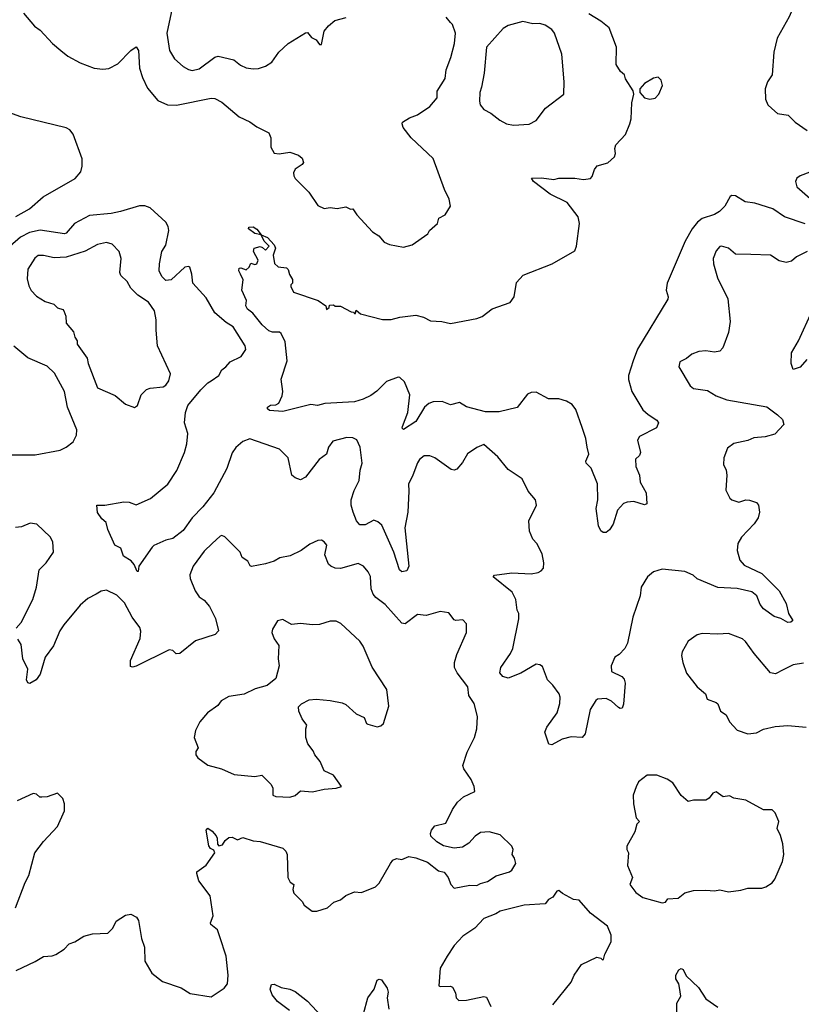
# Model space of a CAD drawing. Extents: x 2057697 to 2160550, y 827490 to 1016834.
# Tile 410 of 509: x 2083559 to 2088032, y 985489 to 991121. Entities that reach past the tile are written whole.
import ezdxf

# ---------------------------------------------------------------- set-up
doc = ezdxf.new("R2010")
doc.units = 0

msp = doc.modelspace()

# ---------------------------------------------------------------- linework, layer by layer
at = {"layer": '0CON20XD'}
for points in [[(2088032.6, 991357.4), (2088020.8, 991345), (2088007.1, 991265), (2087987.1, 991195), (2087961.9, 991138.1), (2087893.5, 991016.5), (2087875.3, 990935), (2087865.5, 990805), (2087837.9, 990765), (2087825.5, 990725.5), (2087826.2, 990666.2), (2087840, 990635), (2087862.7, 990612.7), (2087895, 990584.3), (2087956.7, 990575), (2087996.7, 990535), (2088065, 990486.9)], [(2084448.7, 991268.7), (2084400.4, 991045), (2084416.7, 990945), (2084445, 990897.5), (2084495, 990853.1), (2084525, 990835.6), (2084545, 990831.5), (2084585, 990840.5), (2084675, 990906.5), (2084695, 990913.6), (2084785, 990891.9), (2084822, 990862), (2084855.5, 990845.5), (2084895, 990839.4), (2084925, 990841.5), (2084965.3, 990854.7), (2085001.2, 990878.8), (2085041.4, 990935), (2085094.6, 990985.4), (2085195, 991046.7), (2085205, 991047.5), (2085228.8, 991018.8), (2085256, 991006), (2085275, 990980), (2085285, 990980), (2085302, 991055), (2085325, 991086), (2085362.6, 991117.4), (2085426.8, 991133.2)], [(2083579.5, 991159.5), (2083643.4, 991083.4), (2083675, 991061.2), (2083745.6, 990985.6), (2083794, 990945), (2083835, 990912.9), (2083904, 990874), (2083985, 990843.2), (2084035, 990837.9), (2084068.6, 990841.4), (2084121.2, 990868.8), (2084194, 990945), (2084226.1, 990966.1), (2084238.6, 990945), (2084244.6, 990844.6), (2084261.4, 990791.4), (2084290.4, 990730.4), (2084348.3, 990658.3), (2084405, 990634.5), (2084457, 990633), (2084655, 990672.9), (2084675, 990670.8), (2084715, 990649.2), (2084814, 990565), (2084875, 990537.1), (2084915, 990508), (2084984.2, 990474.2), (2084995.9, 990445.9), (2084995, 990392.5), (2085015, 990358), (2085044.1, 990354.1), (2085105, 990364), (2085155, 990346), (2085175, 990330), (2085182.5, 990305), (2085175, 990293.3), (2085135, 990266.7), (2085126, 990245), (2085127.7, 990227.7), (2085135, 990213.8), (2085214, 990135), (2085265, 990058.8), (2085301.7, 990041.7), (2085335, 990047.5), (2085375, 990041.2), (2085425, 990050), (2085451.7, 990038.3), (2085465, 990040), (2085488.8, 990005), (2085578.1, 989908.1), (2085613.3, 989885), (2085645, 989848.8), (2085675.9, 989835.9), (2085755, 989820), (2085805, 989834), (2085893.9, 989896.1), (2085903.8, 989915), (2085950, 989955), (2085957.5, 989985), (2085993.3, 990005), (2086023.3, 990055), (2086016, 990095), (2085989.8, 990149.8), (2085925, 990326.7), (2085800, 990445), (2085753.3, 990505), (2085747.5, 990525), (2085750, 990535), (2085789.5, 990560.5), (2085835, 990576.2), (2085905.6, 990624.4), (2085947.5, 990675), (2085948.3, 990711.7), (2085994, 990785), (2086000, 990835), (2086025.7, 990904.3), (2086046.2, 990985), (2086052, 991045), (2086035, 991093.3), (2086024.5, 991104.5), (2086000, 991135)], [(2085974.2, 989394.2), (2086025, 989384.2), (2086175, 989411.4), (2086205, 989424.2), (2086262.1, 989467.9), (2086365, 989503.8), (2086388.2, 989535), (2086402.5, 989617.5), (2086439.2, 989660.8), (2086605.3, 989724.7), (2086735, 989800), (2086746, 989825), (2086762.3, 989955), (2086753.9, 989993.9), (2086691.5, 990075), (2086595, 990122.9), (2086498.8, 990195), (2086487.5, 990215), (2086545, 990216.7), (2086615, 990206.9), (2086645, 990215.6), (2086735.6, 990215.6), (2086785, 990207.1), (2086825, 990213.3), (2086835.7, 990224.3), (2086849.2, 990265), (2086864, 990285), (2086925, 990302.5), (2086962.3, 990337.7), (2086968.8, 990355), (2086964, 990385), (2086970, 990405), (2087025.8, 990464.2), (2087050, 990525), (2087057.5, 990555), (2087061.2, 990645), (2087072.5, 990695), (2087070, 990715), (2087025, 990782.5), (2087020, 990805), (2086996.7, 990825), (2086972.5, 990865), (2086974, 990965), (2086931.9, 991075), (2086885, 991112.7), (2086815.3, 991155.3)], [(2086385, 990517.5), (2086475, 990524.4), (2086514.6, 990545.4), (2086567.5, 990615), (2086672.5, 990695), (2086673.8, 990765), (2086662, 990925), (2086620, 991045), (2086605, 991065.6), (2086565, 991090.9), (2086535, 991098.8), (2086495, 991097.3), (2086438.8, 991111.2), (2086355, 991088), (2086325, 991070.8), (2086230, 990965), (2086216, 990815), (2086202.5, 990735), (2086191.4, 990705), (2086190, 990655), (2086193.6, 990633.6), (2086215, 990608), (2086255, 990586), (2086305.6, 990545.6), (2086345, 990525.8), (2086385, 990517.5)], [(2087165, 990666.7), (2087195, 990673.3), (2087216.2, 990695), (2087236.7, 990745), (2087230, 990775), (2087213, 990793), (2087185, 990786.2), (2087135, 990756.7), (2087107.5, 990725), (2087107.5, 990705), (2087133.9, 990673.9), (2087165, 990666.7)], [(2083536, 989995), (2083615, 990038.9), (2083692.8, 990107.2), (2083876.3, 990213.7), (2083908.7, 990251.3), (2083916.9, 990283.1), (2083915.3, 990325), (2083865, 990466.4), (2083845, 990490.4), (2083825, 990501.8), (2083565, 990566), (2083475, 990597.1)], [(2088135, 990270.9), (2088025, 990227.5), (2088005.5, 990214.5), (2087998.1, 990195), (2088005.7, 990165), (2088097.8, 990085)], [(2088053.6, 989953.6), (2087935, 989993.8), (2087868.7, 990038.7), (2087765, 990072.5), (2087710, 990080), (2087655, 990112.9), (2087635, 990115.6), (2087625, 990110), (2087594.3, 990055), (2087562.9, 990025), (2087535, 990006.5), (2087465, 989983.5), (2087437.7, 989962.3), (2087407.1, 989925), (2087367.9, 989855), (2087264.4, 989615), (2087258.6, 989575), (2087270.8, 989535), (2087267.9, 989522.1), (2087093.9, 989236.1), (2087070.5, 989169.5), (2087043.5, 989085), (2087043.6, 989063.6), (2087061.1, 988995), (2087125, 988890), (2087155, 988862), (2087205, 988831.2), (2087213.8, 988815), (2087203, 988787), (2087105, 988737.5), (2087094.1, 988715.9), (2087110.8, 988645), (2087105, 988628.8), (2087082.7, 988607.3), (2087084.2, 988565), (2087105.8, 988515), (2087110, 988475), (2087143.3, 988415), (2087148.3, 988351.7), (2087135, 988346.7), (2087074.3, 988364.3), (2087035, 988362), (2087015, 988353.8), (2086980, 988315), (2086955.7, 988235), (2086935, 988203.3), (2086915, 988187.5), (2086898.3, 988188.3), (2086885, 988197.5), (2086870.8, 988225), (2086858, 988325), (2086867.5, 988375), (2086865.7, 988465.7), (2086830, 988555), (2086801.2, 988585), (2086798.8, 988595), (2086815.7, 988635), (2086805.6, 988675.6), (2086798.1, 988725), (2086777.6, 988787.6), (2086740.5, 988890.5), (2086720, 988920), (2086688.7, 988938.7), (2086645, 988951.5), (2086585, 988951.9), (2086515, 988990.8), (2086485, 988988.8), (2086465, 988980), (2086406.3, 988903.7), (2086302.4, 988877.6), (2086225, 988877.2), (2086115, 988906.7), (2086075, 988930.9), (2086025, 988917.8), (2085977.3, 988937.3), (2085925, 988934.7), (2085901.1, 988925), (2085876.2, 988905), (2085825, 988822.8), (2085755, 988777.5), (2085747.5, 988785), (2085748.8, 988795), (2085779.1, 988875), (2085791.5, 988975), (2085760.6, 989050.6), (2085735, 989073.8), (2085725, 989075.8), (2085657.9, 989052.1), (2085603.2, 988996.8), (2085568.3, 988971.7), (2085525, 988950.4), (2085474.7, 988935.3), (2085304.4, 988925.6), (2085263.6, 988913.6), (2085225, 988920), (2085065, 988879.4), (2084987.5, 988885), (2084976.7, 988895), (2084977.5, 988905), (2084994.5, 988915.5), (2085025, 988918.8), (2085042, 988928), (2085061.2, 988968.8), (2085064.3, 988995), (2085055.7, 989065), (2085089.3, 989170.7), (2085078.8, 989278.8), (2085056, 989326), (2085045, 989333.1), (2085005, 989332.9), (2084985, 989340.8), (2084947.1, 989375), (2084892.4, 989442.4), (2084863.3, 989465), (2084852.5, 989485), (2084857.5, 989515), (2084830, 989575), (2084837, 989633), (2084822.5, 989665), (2084813.3, 989685), (2084815, 989700), (2084825, 989702.5), (2084855, 989690), (2084872.5, 989705), (2084881.7, 989728.3), (2084905, 989720), (2084916.1, 989723.9), (2084922.5, 989745), (2084896.7, 989795), (2084900, 989815), (2084935, 989823.3), (2084948.8, 989818.8), (2084965, 989802.5), (2084986.7, 989825), (2084957.5, 989855), (2084940, 989890), (2084905, 989897.5), (2084867.5, 989925), (2084870, 989935), (2084895, 989936), (2084915, 989922.5), (2084940, 989890), (2084977.5, 989875), (2085015, 989833.3), (2085022.5, 989815), (2085009.2, 989775), (2085017.5, 989727.5), (2085038.3, 989708.3), (2085085, 989702.5), (2085095, 989692.5), (2085103, 989663), (2085120, 989635), (2085120, 989615), (2085110, 989605), (2085110, 989595), (2085125, 989562.5), (2085267.5, 989515), (2085310, 989485), (2085313.9, 989463.9), (2085330, 989475), (2085331.7, 989488.3), (2085355, 989490), (2085365, 989482.5), (2085395, 989483.3), (2085455, 989450), (2085468.3, 989448.3), (2085475, 989440), (2085480, 989440), (2085485, 989460), (2085508.3, 989438.3), (2085635, 989406.7), (2085685, 989406.4), (2085735, 989420), (2085825, 989430.6), (2085868.7, 989418.7), (2085908.8, 989398.8), (2085974.2, 989394.2)], [(2087915, 987695.8), (2087876.6, 987706.6), (2087815, 987750.5), (2087796.9, 987775), (2087777.3, 987825), (2087748.7, 987848.7), (2087665, 987866.9), (2087555, 987873.6), (2087435, 987922.9), (2087412.9, 987942.9), (2087365, 987964.5), (2087235, 987978), (2087185, 987963.3), (2087151.2, 987935), (2087115.8, 987875), (2087109.4, 987825), (2087066.7, 987703.3), (2087037.5, 987555), (2087022, 987525), (2086990, 987490), (2086965, 987474.2), (2086942.7, 987425), (2086945, 987391.9), (2087005, 987363.8), (2087017.9, 987347.9), (2087024, 987325), (2087013.3, 987205), (2087006.7, 987183.3), (2086995, 987180), (2086986.1, 987186.1), (2086945, 987222), (2086915, 987238), (2086865, 987233.8), (2086855, 987226.7), (2086824.2, 987175), (2086793.9, 987036.1), (2086777.5, 987015), (2086715, 987018.9), (2086663.6, 987006.4), (2086605, 986974), (2086587, 986977), (2086563.8, 987045), (2086576.2, 987075), (2086634.3, 987155.7), (2086649.7, 987210.3), (2086651.4, 987245), (2086645.5, 987265.5), (2086610, 987315), (2086578.8, 987345), (2086550.7, 987420.7), (2086535, 987431.2), (2086515, 987433.8), (2086426.8, 987383.2), (2086355, 987354.2), (2086323.8, 987363.8), (2086305.6, 987385), (2086312.2, 987415), (2086366.9, 987495), (2086380, 987525), (2086415.6, 987694.4), (2086414.4, 987724.4), (2086405, 987743.3), (2086398.9, 987805), (2086376.5, 987846.5), (2086268.8, 987935), (2086276.2, 987943.8), (2086375, 987957.1), (2086485, 987951.2), (2086525, 987958.8), (2086542.3, 987967.7), (2086555.9, 987984.1), (2086558.8, 988015), (2086548, 988065), (2086518, 988125), (2086495, 988150), (2086476, 988195), (2086473.3, 988255), (2086516.2, 988345), (2086510, 988375), (2086468.8, 988425), (2086434, 988495), (2086355, 988548), (2086295, 988621.2), (2086215, 988691.2), (2086175, 988674.2), (2086121.5, 988638.5), (2086092.4, 988587.6), (2086059.5, 988550.5), (2086045, 988543.8), (2086027.7, 988547.7), (2085935, 988614.2), (2085905, 988626), (2085874.3, 988625.7), (2085846.2, 988605), (2085834.5, 988585.5), (2085809.2, 988515), (2085783.1, 988465), (2085786.4, 988425), (2085780, 988305), (2085763.3, 988215), (2085785.5, 987994.5), (2085775, 987968.8), (2085745, 987963.1), (2085732.2, 987975), (2085700.4, 988075), (2085630.4, 988230.4), (2085608.7, 988248.7), (2085585, 988258), (2085535, 988231.1), (2085505, 988231.9), (2085487.1, 988255), (2085466.9, 988305), (2085455.5, 988345), (2085455.5, 988375), (2085472, 988428), (2085500.6, 988485), (2085507.1, 988545), (2085518.6, 988585), (2085507.5, 988675), (2085487.4, 988717.4), (2085465, 988728.9), (2085431.7, 988731.7), (2085350, 988710), (2085325.6, 988675), (2085314.3, 988635), (2085272.5, 988605), (2085195, 988504.3), (2085165, 988489.2), (2085135, 988500), (2085115.6, 988515.6), (2085094.2, 988614.2), (2085045.4, 988665.4), (2084875, 988722.9), (2084835, 988708), (2084795, 988674), (2084775, 988643.8), (2084745, 988554), (2084669.5, 988415), (2084606.5, 988335), (2084545, 988270.8), (2084495, 988198.6), (2084435, 988152.9), (2084395, 988144.2), (2084326.6, 988113.4), (2084316.4, 988103.6), (2084240, 987995), (2084236.7, 987965), (2084230, 987965), (2084213.3, 988005), (2084195.9, 988025.9), (2084152.5, 988052.5), (2084137.3, 988097.3), (2084103.8, 988115), (2084064, 988205), (2084054.2, 988244.2), (2084028.8, 988265), (2084003, 988303), (2084000, 988345), (2084045, 988343.3), (2084155, 988362.5), (2084185, 988360.8), (2084225, 988346), (2084307.2, 988382.8), (2084406.5, 988463.5), (2084457.7, 988542.3), (2084501.2, 988645), (2084515.8, 988695), (2084520, 988755), (2084501.9, 988815), (2084507.3, 988875), (2084521.2, 988915), (2084595, 989003.3), (2084635, 989044.4), (2084654.6, 989055.4), (2084697.8, 989085), (2084715, 989118.6), (2084739.2, 989135), (2084763.8, 989165), (2084826.7, 989195), (2084852, 989235), (2084849.4, 989255), (2084779.5, 989365), (2084739.4, 989389.4), (2084674.6, 989445), (2084625, 989530.6), (2084548.6, 989615), (2084544, 989665), (2084532.5, 989705), (2084525, 989710), (2084503.3, 989705), (2084425, 989632.9), (2084395, 989630), (2084371.9, 989651.9), (2084357.3, 989685), (2084358.9, 989725), (2084371.4, 989795), (2084395, 989831.2), (2084412.7, 989915), (2084409.1, 989939.1), (2084395, 989964), (2084306.2, 990045), (2084275, 990055.7), (2084245, 990055.6), (2084135, 990024.1), (2084082.9, 990012.9), (2083959, 990001), (2083872.3, 989955), (2083825, 989900), (2083815, 989895.4), (2083675, 989916.8), (2083615, 989904.8), (2083563, 989877), (2083504.5, 989825)], [(2084215, 988903.3), (2084233.3, 988915), (2084253.3, 988975), (2084284.2, 989005.8), (2084305, 989013.8), (2084379.1, 989020.9), (2084395, 989030), (2084412.5, 989055), (2084420.8, 989095), (2084347.3, 989255), (2084338.9, 989345), (2084340.6, 989405), (2084330.6, 989455), (2084296.3, 989506.3), (2084235.5, 989545.5), (2084195.5, 989585.5), (2084174.3, 989624.3), (2084137.7, 989657.7), (2084132, 989675), (2084140, 989755), (2084128, 989795), (2084087.2, 989837.2), (2084055, 989846.9), (2084004.5, 989835.5), (2083933.4, 989796.6), (2083825, 989762.2), (2083755, 989758.1), (2083695, 989772.9), (2083665, 989772.5), (2083645, 989756.7), (2083605.8, 989695), (2083601.7, 989638.3), (2083610.7, 989599.3), (2083625, 989571.2), (2083655, 989540), (2083705, 989508.6), (2083754.4, 989494.4), (2083775, 989473.3), (2083805, 989463.3), (2083811.2, 989455), (2083822, 989425), (2083824, 989385), (2083866, 989335), (2083873.3, 989305), (2083886.7, 989285), (2083887.5, 989265), (2083944, 989185), (2083950, 989155), (2084003.8, 989015), (2084105, 988972), (2084165, 988921.2), (2084215, 988903.3)], [(2088065, 989795.7), (2088005, 989764.3), (2087975, 989740.8), (2087945, 989731.4), (2087905, 989742.5), (2087855, 989774), (2087742.1, 989777.9), (2087655, 989780.6), (2087615, 989814), (2087575, 989826.2), (2087565, 989823.3), (2087545, 989800), (2087527.5, 989755), (2087529.2, 989725), (2087552.5, 989645), (2087611.1, 989525), (2087625.6, 989395), (2087615, 989332.5), (2087582, 989245), (2087565, 989225.8), (2087535, 989218.6), (2087485, 989227.5), (2087445, 989222.5), (2087405, 989208.8), (2087375, 989184), (2087337.5, 989165), (2087331.2, 989135), (2087395, 989026.7), (2087415, 989011.2), (2087495, 989000.8), (2087545, 988969.2), (2087605, 988946.9), (2087835, 988905.8), (2087895, 988861.2), (2087923.8, 988835), (2087931.2, 988805), (2087879.7, 988750.3), (2087825, 988734.3), (2087760.9, 988729.1), (2087725, 988714), (2087645, 988696.7), (2087609.3, 988670.7), (2087588.8, 988615), (2087586.1, 988576.1), (2087602.5, 988545), (2087605.7, 988515.7), (2087600.7, 988430.7), (2087622.5, 988385), (2087634.1, 988374.1), (2087675, 988361.4), (2087715, 988374), (2087735, 988372), (2087775, 988358.8), (2087786.2, 988345), (2087792.2, 988305), (2087785, 988271.2), (2087762.7, 988237.3), (2087688.9, 988161.1), (2087669.4, 988125), (2087665.7, 988085), (2087680.2, 988030.2), (2087705, 988000.8), (2087805, 987953.3), (2087905, 987853.3), (2087945, 987782.5), (2087958, 987725), (2087983.3, 987685), (2087972.5, 987675), (2087955, 987673.3), (2087915, 987695.8)], [(2088063.2, 989176.8), (2088025, 989133.3), (2087985, 989120), (2087973.3, 989155), (2087976.2, 989215), (2088016, 989284), (2088094.4, 989455)], [(2083505, 988631.4), (2083647.3, 988632.7), (2083790.5, 988659.5), (2083825, 988676.2), (2083865, 988706.7), (2083884.2, 988745), (2083885.7, 988775), (2083832, 988905), (2083814.3, 988995), (2083758.3, 989098.3), (2083715, 989139.2), (2083605, 989187.8), (2083525, 989254.2)], [(2083539.1, 987640.9), (2083567.7, 987672.3), (2083634.4, 987805), (2083654.3, 987875), (2083669.4, 987975), (2083710, 988015), (2083752.5, 988075), (2083749.2, 988135), (2083733.7, 988163.7), (2083656.9, 988235), (2083618.7, 988241.3), (2083569.8, 988220.2), (2083535, 988216.5)], [(2083537.6, 985682.4), (2083647.2, 985732.8), (2083695, 985762), (2083745, 985766.2), (2083765, 985773.8), (2083812.5, 985805), (2083842.5, 985835), (2083875, 985846.7), (2083925, 985878.8), (2083975, 985891.2), (2084062.5, 985895), (2084091.2, 985925), (2084110, 985965), (2084165, 985998), (2084195, 986003.8), (2084227.3, 985987.3), (2084238.8, 985968.8), (2084256, 985865), (2084272.5, 985815), (2084275.7, 985735), (2084315, 985666.2), (2084375, 985620), (2084483.5, 985583.5), (2084535, 985551.4), (2084655, 985531.2), (2084729.3, 985580.7), (2084747.1, 985605), (2084751.4, 985655), (2084740.9, 985765), (2084704.7, 985874.7), (2084691.1, 985915), (2084653.3, 985945), (2084651.1, 985955), (2084665.3, 985995), (2084649.6, 986109.6), (2084584.2, 986195), (2084572.5, 986237.5), (2084573, 986247), (2084625.5, 986284.5), (2084675.2, 986355), (2084669.6, 986369.6), (2084649.7, 986379.7), (2084641.3, 986395), (2084626.7, 986485), (2084635, 986496.7), (2084659.5, 986479.5), (2084682.5, 986452.5), (2084689.1, 986439.1), (2084690.7, 986405), (2084698, 986395), (2084719, 986401), (2084733.7, 986426.3), (2084755, 986442.2), (2084775, 986444), (2084805, 986430), (2084836.2, 986443.8), (2084895, 986423.3), (2084935, 986420), (2085065, 986382), (2085081.2, 986365), (2085088.8, 986345), (2085093.9, 986213.9), (2085107, 986187), (2085126.7, 986175), (2085122.5, 986145), (2085127.5, 986125), (2085175, 986077.5), (2085187.5, 986055), (2085232.3, 986022.3), (2085259.3, 986020.7), (2085319.7, 986040.3), (2085356.4, 986073.6), (2085395, 986086.7), (2085425, 986112), (2085475, 986131.2), (2085515, 986128.6), (2085595, 986160), (2085615, 986182.5), (2085680, 986295), (2085695, 986313.8), (2085715, 986322), (2085745, 986318), (2085785.9, 986334.1), (2085825, 986327.5), (2085892.2, 986302.2), (2085955, 986252.5), (2085988.8, 986245), (2086010, 986215), (2086026.7, 986175), (2086045, 986153.3), (2086135, 986170), (2086175, 986167.5), (2086195, 986180), (2086235, 986191.2), (2086285, 986224), (2086362.7, 986247.3), (2086375, 986256.7), (2086398.8, 986295), (2086390, 986325), (2086376.2, 986345), (2086383.3, 986375), (2086375, 986392.5), (2086307.7, 986457.7), (2086245, 986476.2), (2086195, 986472.5), (2086165, 986451.4), (2086129.2, 986410.8), (2086092.5, 986387.5), (2086045, 986382.5), (2085984.4, 986394.4), (2085945, 986417.5), (2085911.2, 986451.2), (2085908.8, 986465), (2085915.9, 986484.1), (2085935, 986510), (2085997.5, 986525), (2086035, 986603.3), (2086064, 986645), (2086098.8, 986675), (2086163.8, 986706.2), (2086159.2, 986735), (2086142.2, 986775), (2086101.4, 986835), (2086094.4, 986855), (2086118.8, 986931.2), (2086162.2, 987015), (2086174.4, 987065), (2086178.6, 987135), (2086158.8, 987208.8), (2086130, 987255), (2086124, 987305), (2086061.9, 987385), (2086046.3, 987416.3), (2086046.5, 987445), (2086059.8, 987490.2), (2086115.7, 987615), (2086115.7, 987665.7), (2086095, 987688), (2086055, 987684), (2086045, 987688), (2086015, 987728.6), (2085964.5, 987735.5), (2085885, 987712.9), (2085835, 987718.9), (2085765, 987666), (2085745, 987668.8), (2085650.9, 987775), (2085596.3, 987816.3), (2085581.8, 987835), (2085570, 987865), (2085565.5, 987935.5), (2085552.6, 987962.6), (2085525.8, 987995), (2085495, 988010), (2085395, 987981.9), (2085365, 987984.4), (2085338.8, 987995), (2085325, 988006.7), (2085305, 988060), (2085317.1, 988115), (2085302, 988135), (2085285, 988144.2), (2085265, 988142.9), (2085218.3, 988121.7), (2085170, 988085), (2085106.7, 988055), (2085046.8, 988043.2), (2085015, 988024), (2084965, 988009.2), (2084885, 987993.3), (2084877, 987997), (2084865, 988023.3), (2084832.5, 988045), (2084820, 988075), (2084733.6, 988163.6), (2084715, 988170), (2084705, 988166.7), (2084660, 988125), (2084615, 988081.2), (2084551.2, 987995), (2084532.5, 987945), (2084534, 987925), (2084562, 987855), (2084585, 987820), (2084615, 987801.2), (2084644, 987765), (2084678.8, 987695), (2084696.2, 987625), (2084677.5, 987605), (2084565, 987567.1), (2084475, 987496.2), (2084455, 987493.3), (2084435, 987512.5), (2084415, 987516.7), (2084225, 987422.5), (2084205, 987416.7), (2084192, 987422), (2084191.9, 987455), (2084248.3, 987581.7), (2084252.4, 987622.4), (2084246.9, 987645), (2084203.2, 987703.2), (2084158.5, 987785), (2084115, 987830), (2084055, 987858.1), (2084025, 987853.1), (2083995.4, 987834.6), (2083949.4, 987810.6), (2083905, 987771.4), (2083810.7, 987659.3), (2083787.8, 987625), (2083751.3, 987538.7), (2083704.2, 987475), (2083675, 987376.7), (2083652.5, 987345), (2083615.8, 987324.2), (2083605, 987328), (2083598.2, 987345), (2083604.4, 987405), (2083576.7, 987465), (2083566.7, 987546.7), (2083548.2, 987578.2)], [(2085105, 986674), (2085135, 986683.3), (2085165, 986710), (2085235, 986704.4), (2085300.6, 986719.4), (2085370, 986725), (2085400, 986735), (2085355, 986798.8), (2085301.2, 986825), (2085278.3, 986878.3), (2085247.5, 986915), (2085238.3, 986938.3), (2085208.3, 986978.3), (2085196.2, 987015), (2085196.7, 987065), (2085202.5, 987085), (2085175, 987122.5), (2085156.4, 987166.4), (2085155, 987190), (2085171.7, 987208.3), (2085215, 987230), (2085256.1, 987233.9), (2085335, 987227.5), (2085405, 987213.3), (2085425, 987203.3), (2085485, 987150), (2085529.5, 987129.5), (2085543.3, 987095), (2085550.5, 987090.5), (2085605, 987075.8), (2085625, 987081.2), (2085640, 987095), (2085671.2, 987195), (2085660.5, 987290.5), (2085576.8, 987416.8), (2085525, 987537.5), (2085505, 987566.7), (2085396.8, 987666.8), (2085370.3, 987680.3), (2085335, 987680.6), (2085275, 987661.4), (2085235, 987660), (2085165, 987668), (2085115, 987661.2), (2085065, 987690), (2085035, 987682.5), (2085006.2, 987635), (2085002.5, 987615), (2085015, 987580), (2085041.7, 987541.7), (2085038.1, 987465), (2085043.1, 987425), (2085025, 987352.5), (2084975, 987312.5), (2084905.9, 987294.1), (2084843.6, 987263.6), (2084755, 987248.8), (2084712.5, 987225), (2084691.7, 987198.3), (2084634.3, 987155.7), (2084588.8, 987105), (2084564, 987055), (2084558, 987015), (2084580, 986955), (2084567.5, 986935), (2084566.7, 986915), (2084578.3, 986898.3), (2084635, 986856.2), (2084713.9, 986836.1), (2084785.8, 986804.2), (2084905, 986792.5), (2084945, 986800), (2084997, 986747), (2085006.7, 986725), (2085007.5, 986685), (2085025, 986676.7), (2085105, 986674)], [(2088045, 987440.8), (2087985, 987430), (2087927.3, 987402.7), (2087885, 987380), (2087855, 987385.8), (2087761.9, 987495), (2087713.3, 987565), (2087695, 987578.8), (2087615, 987610.8), (2087555, 987606.2), (2087465, 987610), (2087435, 987603.3), (2087385, 987566.7), (2087350, 987505), (2087346.7, 987485), (2087353.3, 987445), (2087375, 987382.5), (2087436.7, 987305), (2087483.3, 987265), (2087493.6, 987233.6), (2087545, 987216.2), (2087555, 987206.7), (2087570, 987165), (2087602.5, 987145), (2087620, 987105), (2087665, 987057.5), (2087725, 987036.2), (2087775, 987042.5)], [(2087775, 987042.5), (2087815, 987062.5), (2087882.3, 987077.7), (2087955, 987083.8), (2088060, 987075)], [(2087235, 986070), (2087255, 986072.5), (2087268.3, 986091.7), (2087327.5, 986095), (2087364.5, 986125.5), (2087415, 986139.2), (2087485, 986142.5), (2087535, 986138), (2087565, 986144), (2087615, 986131.2), (2087685, 986141.2), (2087725, 986153.8), (2087805, 986153.3), (2087829.5, 986160.5), (2087865, 986183.3), (2087880, 986205), (2087923.3, 986305), (2087931.2, 986345), (2087926, 986406), (2087913.3, 986455), (2087893.8, 986495), (2087904, 986535), (2087882.5, 986585), (2087865, 986602), (2087815, 986602), (2087715, 986656.2), (2087645, 986667.5), (2087621.7, 986681.7), (2087585, 986676.2), (2087545, 986703.3), (2087525, 986697.5), (2087505, 986668.8), (2087485, 986656), (2087415, 986656.2), (2087385, 986648.8), (2087345, 986682.5), (2087296.2, 986755), (2087265, 986775.8), (2087205, 986800), (2087150.3, 986799.7), (2087099.3, 986760.7), (2087086.4, 986733.6), (2087069.2, 986685), (2087071.2, 986635), (2087086.2, 986556.2), (2087106.7, 986535), (2087090.8, 986519.2), (2087080, 986475), (2087033.3, 986393.3), (2087032.5, 986375), (2087042.5, 986355), (2087037, 986283), (2087066, 986215), (2087051.2, 986175), (2087085, 986128.8), (2087125, 986100), (2087235, 986070)], [(2083535, 986041.2), (2083589.2, 986185), (2083610, 986225), (2083644.5, 986355), (2083695, 986420.8), (2083775, 986506), (2083814.3, 986595), (2083815.7, 986635), (2083805, 986666.7), (2083775.7, 986695.7), (2083715, 986676), (2083685, 986673.3), (2083674.2, 986674.2), (2083655, 986691.2), (2083635, 986694), (2083545, 986652)], [(2086610, 985485), (2086714.3, 985615.7), (2086732, 985655), (2086774.1, 985715.9), (2086861.7, 985758.3), (2086883.6, 985753.6), (2086895, 985742.5), (2086900, 985745), (2086906.7, 985775), (2086943.9, 985846.1), (2086943.3, 985885), (2086923.3, 985935), (2086825, 986010), (2086760, 986085), (2086728.3, 986088.3), (2086665, 986122.5), (2086645, 986140), (2086633.6, 986136.4), (2086609.3, 986100.7), (2086585, 986087.5), (2086565, 986063.3), (2086445, 986056), (2086308.3, 986021.7), (2086284.2, 986005.8), (2086215, 985980), (2086162.5, 985925), (2086095, 985878.8), (2086044.2, 985825), (2086005.6, 985764.4), (2085965.6, 985695), (2085957.5, 985595), (2085965, 985590), (2086025, 985593.3), (2086035, 985586.7), (2086052.5, 985555), (2086056.2, 985525), (2086071.4, 985511.4), (2086115, 985512.5), (2086215, 985533.8), (2086230, 985530), (2086255.8, 985475.8)], [(2087318.6, 985425), (2087320, 985495), (2087341.4, 985535), (2087334.2, 985585.8), (2087330.8, 985605), (2087314.2, 985635), (2087313.8, 985655), (2087331.2, 985685), (2087345, 985693.3), (2087355, 985687.5), (2087372.3, 985652.3), (2087444.2, 985585), (2087485, 985520.8), (2087555, 985473.3)], [(2085102.6, 985452.6), (2085035, 985504.3), (2085003.5, 985543.5), (2084991.5, 985575), (2084998.8, 985601.2), (2085015, 985603.8), (2085054.2, 985584.2), (2085105, 985576), (2085135, 985561.2), (2085205, 985507.1), (2085310, 985395)], [(2085527.1, 985435), (2085550.8, 985525), (2085587.5, 985575), (2085605, 985626.7), (2085615, 985632.5), (2085629.3, 985629.3), (2085662, 985582), (2085668.3, 985558.3), (2085662.5, 985525), (2085671.7, 985461.7)]]:
    msp.add_lwpolyline(points, dxfattribs=at)

doc.saveas('drawing.dxf')
